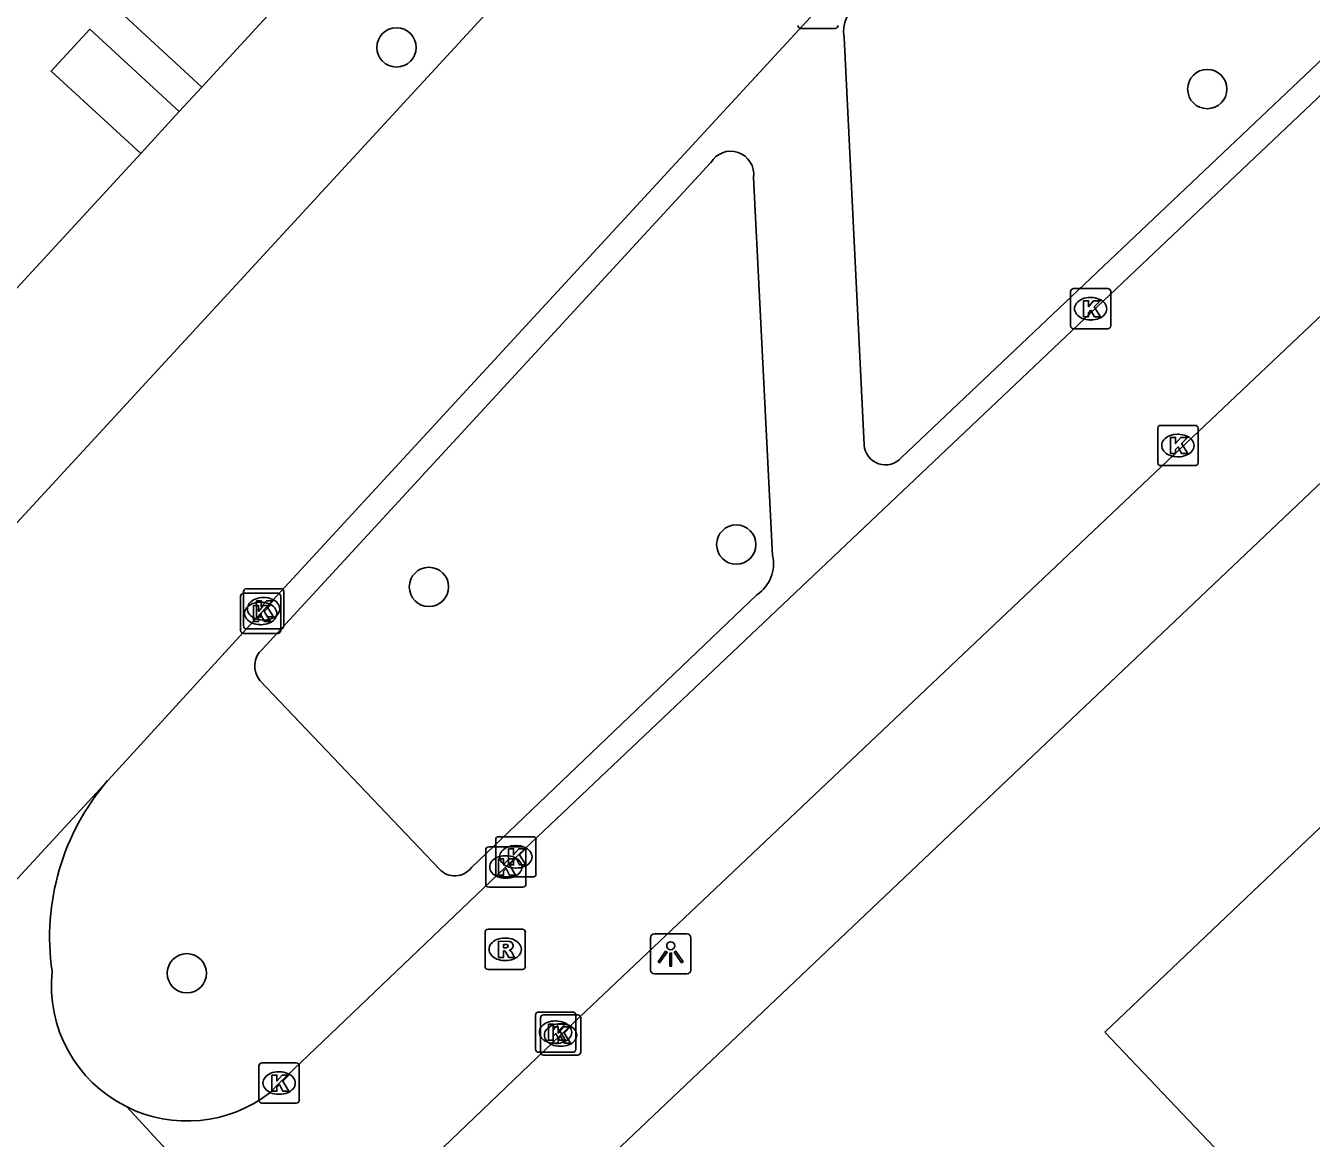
# Model space of a CAD drawing. Extents: x 162532 to 163264, y 381233 to 382042.
# Drawn here: x 163026.77 to 163058.72, y 381475.64 to 381503.3 of the extents above; entities that cross this region are included whole.
import ezdxf

# ---------------------------------------------------------------- set-up
doc = ezdxf.new("R2010")
doc.units = 0
for name, color, linetype in [('IMGEO_Boom', 7, 'Continuous'), ('IMGEO_Groenvoorziening', 7, 'Continuous'), ('IMGEO_Kolk', 7, 'Continuous'), ('IMGEO_Lichtpunt', 7, 'Continuous'), ('IMGEO_Muur', 7, 'Continuous'), ('IMGEO_Pand', 7, 'Continuous'), ('IMGEO_Rijbaan_lokaal_open', 7, 'Continuous'), ('IMGEO_Rioolput', 7, 'Continuous'), ('IMGEO_Voetpad_open', 7, 'Continuous')]:
    doc.layers.add(name, color=color, linetype=linetype)

msp = doc.modelspace()

# ---------------------------------------------------------------- linework, layer by layer
at = {"layer": 'IMGEO_Boom'}
for centre in [(163035.986, 381502.764), (163056.136, 381501.729), (163044.431, 381490.404), (163036.793, 381489.351), (163030.777, 381479.746)]:
    msp.add_circle(centre, 0.489, dxfattribs=at)
at = {"layer": 'IMGEO_Groenvoorziening'}
for points in [[(163031.15, 381501.779), (163028.908, 381503.843), (163034.179, 381509.571), (163036.416, 381507.512)], [(163030.587, 381501.168), (163028.362, 381503.216), (163027.404, 381502.175), (163029.631, 381500.126)]]:
    msp.add_lwpolyline(points, dxfattribs=at)
at = {"layer": 'IMGEO_Kolk'}
for p, q in [((163046.889, 381503.234), (163046.037, 381503.234)), ((163052.811, 381496.767), (163053.663, 381496.767)), ((163052.736, 381495.841), (163052.736, 381496.693)), ((163053.224, 381496.547), (163053.249, 381496.547)), ((163053.737, 381496.693), (163053.737, 381495.841)), ((163053.663, 381495.767), (163052.811, 381495.767)), ((163053.247, 381495.987), (163053.222, 381495.987)), ((163054.904, 381492.441), (163054.904, 381493.293)), ((163054.979, 381493.367), (163055.831, 381493.367)), ((163055.905, 381493.293), (163055.905, 381492.441)), ((163055.392, 381493.147), (163055.417, 381493.147)), ((163055.415, 381492.587), (163055.39, 381492.587)), ((163055.831, 381492.367), (163054.979, 381492.367)), ((163032.11, 381488.267), (163032.11, 381489.119)), ((163032.183, 381488.382), (163032.183, 381489.234)), ((163032.185, 381489.193), (163033.037, 381489.193)), ((163032.258, 381489.308), (163033.11, 381489.308)), ((163032.671, 381489.088), (163032.696, 381489.088)), ((163033.111, 381489.119), (163033.111, 381488.267)), ((163033.184, 381489.234), (163033.184, 381488.382)), ((163032.598, 381488.973), (163032.623, 381488.973)), ((163032.621, 381488.413), (163032.596, 381488.413)), ((163032.694, 381488.528), (163032.669, 381488.528)), ((163033.037, 381488.193), (163032.185, 381488.193)), ((163033.11, 381488.308), (163032.258, 381488.308)), ((163038.452, 381482.216), (163038.452, 381483.068)), ((163038.527, 381483.142), (163039.379, 381483.142)), ((163039.453, 381483.068), (163039.453, 381482.216)), ((163038.203, 381481.964), (163038.203, 381482.816)), ((163038.278, 381482.89), (163039.13, 381482.89)), ((163038.691, 381482.67), (163038.716, 381482.67)), ((163038.94, 381482.922), (163038.965, 381482.922)), ((163039.204, 381482.816), (163039.204, 381481.964)), ((163038.963, 381482.362), (163038.938, 381482.362)), ((163039.379, 381482.142), (163038.527, 381482.142)), ((163038.714, 381482.11), (163038.689, 381482.11)), ((163039.13, 381481.89), (163038.278, 381481.89)), ((163039.439, 381477.857), (163039.439, 381478.709)), ((163039.514, 381478.783), (163040.366, 381478.783)), ((163039.563, 381477.786), (163039.563, 381478.638)), ((163039.638, 381478.712), (163040.49, 381478.712)), ((163039.927, 381478.563), (163039.952, 381478.563)), ((163040.44, 381478.709), (163040.44, 381477.857)), ((163040.564, 381478.638), (163040.564, 381477.786)), ((163040.051, 381478.492), (163040.076, 381478.492)), ((163039.95, 381478.003), (163039.925, 381478.003)), ((163040.074, 381477.932), (163040.049, 381477.932)), ((163040.366, 381477.783), (163039.514, 381477.783)), ((163040.49, 381477.712), (163039.638, 381477.712)), ((163032.569, 381476.592), (163032.569, 381477.444)), ((163032.644, 381477.518), (163033.496, 381477.518)), ((163033.057, 381477.298), (163033.082, 381477.298)), ((163033.57, 381477.444), (163033.57, 381476.592)), ((163033.08, 381476.738), (163033.055, 381476.738)), ((163033.496, 381476.518), (163032.644, 381476.518))]:
    msp.add_line(p, q, dxfattribs=at)
for points in [[(163046.889, 381503.234), (163046.037, 381503.234)], [(163052.811, 381496.767), (163053.663, 381496.767)], [(163052.736, 381495.841), (163052.736, 381496.693)], [(163053.057, 381496.467), (163053.18, 381496.467), (163053.18, 381496.316), (163053.31, 381496.467), (163053.474, 381496.467), (163053.328, 381496.316), (163053.481, 381496.067), (163053.329, 381496.067), (163053.244, 381496.231), (163053.18, 381496.164), (163053.18, 381496.067), (163053.057, 381496.067), (163053.057, 381496.467)], [(163053.737, 381496.693), (163053.737, 381495.841)], [(163053.663, 381495.767), (163052.811, 381495.767)], [(163054.904, 381492.441), (163054.904, 381493.293)], [(163054.979, 381493.367), (163055.831, 381493.367)], [(163055.905, 381493.293), (163055.905, 381492.441)], [(163055.225, 381493.067), (163055.348, 381493.067), (163055.348, 381492.916), (163055.478, 381493.067), (163055.642, 381493.067), (163055.496, 381492.916), (163055.649, 381492.667), (163055.497, 381492.667), (163055.412, 381492.831), (163055.348, 381492.764), (163055.348, 381492.667), (163055.225, 381492.667), (163055.225, 381493.067)], [(163055.831, 381492.367), (163054.979, 381492.367)], [(163032.11, 381488.267), (163032.11, 381489.119)], [(163032.183, 381488.382), (163032.183, 381489.234)], [(163032.185, 381489.193), (163033.037, 381489.193)], [(163032.258, 381489.308), (163033.11, 381489.308)], [(163033.111, 381489.119), (163033.111, 381488.267)], [(163033.184, 381489.234), (163033.184, 381488.382)], [(163032.431, 381488.893), (163032.554, 381488.893), (163032.554, 381488.742), (163032.684, 381488.893), (163032.848, 381488.893), (163032.702, 381488.742), (163032.855, 381488.493), (163032.703, 381488.493), (163032.618, 381488.657), (163032.554, 381488.59), (163032.554, 381488.493), (163032.431, 381488.493), (163032.431, 381488.893)], [(163032.504, 381489.008), (163032.627, 381489.008), (163032.627, 381488.857), (163032.757, 381489.008), (163032.921, 381489.008), (163032.775, 381488.857), (163032.928, 381488.608), (163032.776, 381488.608), (163032.691, 381488.772), (163032.627, 381488.705), (163032.627, 381488.608), (163032.504, 381488.608), (163032.504, 381489.008)], [(163033.037, 381488.193), (163032.185, 381488.193)], [(163033.11, 381488.308), (163032.258, 381488.308)], [(163038.452, 381482.216), (163038.452, 381483.068)], [(163038.527, 381483.142), (163039.379, 381483.142)], [(163039.453, 381483.068), (163039.453, 381482.216)], [(163038.203, 381481.964), (163038.203, 381482.816)], [(163038.278, 381482.89), (163039.13, 381482.89)], [(163038.773, 381482.842), (163038.896, 381482.842), (163038.896, 381482.691), (163039.026, 381482.842), (163039.19, 381482.842), (163039.044, 381482.691), (163039.197, 381482.442), (163039.045, 381482.442), (163038.96, 381482.606), (163038.896, 381482.539), (163038.896, 381482.442), (163038.773, 381482.442), (163038.773, 381482.842)], [(163039.204, 381482.816), (163039.204, 381481.964)], [(163038.524, 381482.59), (163038.647, 381482.59), (163038.647, 381482.439), (163038.777, 381482.59), (163038.941, 381482.59), (163038.795, 381482.439), (163038.948, 381482.19), (163038.796, 381482.19), (163038.711, 381482.354), (163038.647, 381482.287), (163038.647, 381482.19), (163038.524, 381482.19), (163038.524, 381482.59)], [(163039.379, 381482.142), (163038.527, 381482.142)], [(163039.13, 381481.89), (163038.278, 381481.89)], [(163039.439, 381477.857), (163039.439, 381478.709)], [(163039.514, 381478.783), (163040.366, 381478.783)], [(163039.563, 381477.786), (163039.563, 381478.638)], [(163039.638, 381478.712), (163040.49, 381478.712)], [(163040.44, 381478.709), (163040.44, 381477.857)], [(163040.564, 381478.638), (163040.564, 381477.786)], [(163039.76, 381478.483), (163039.883, 381478.483), (163039.883, 381478.332), (163040.013, 381478.483), (163040.177, 381478.483), (163040.031, 381478.332), (163040.184, 381478.083), (163040.032, 381478.083), (163039.947, 381478.247), (163039.883, 381478.18), (163039.883, 381478.083), (163039.76, 381478.083), (163039.76, 381478.483)], [(163039.884, 381478.412), (163040.007, 381478.412), (163040.007, 381478.261), (163040.137, 381478.412), (163040.301, 381478.412), (163040.155, 381478.261), (163040.308, 381478.012), (163040.156, 381478.012), (163040.071, 381478.176), (163040.007, 381478.109), (163040.007, 381478.012), (163039.884, 381478.012), (163039.884, 381478.412)], [(163040.366, 381477.783), (163039.514, 381477.783)], [(163040.49, 381477.712), (163039.638, 381477.712)], [(163032.569, 381476.592), (163032.569, 381477.444)], [(163032.644, 381477.518), (163033.496, 381477.518)], [(163033.57, 381477.444), (163033.57, 381476.592)], [(163032.89, 381477.218), (163033.013, 381477.218), (163033.013, 381477.067), (163033.143, 381477.218), (163033.307, 381477.218), (163033.161, 381477.067), (163033.314, 381476.818), (163033.162, 381476.818), (163033.077, 381476.982), (163033.013, 381476.915), (163033.013, 381476.818), (163032.89, 381476.818), (163032.89, 381477.218)], [(163033.496, 381476.518), (163032.644, 381476.518)]]:
    msp.add_lwpolyline(points, dxfattribs=at)
for centre, start, end in [((163046.039, 381503.31), 181.552, 268.448), ((163046.039, 381503.31), 181.552, 268.448), ((163046.887, 381503.31), 271.552, 358.448), ((163046.887, 381503.31), 271.552, 358.448), ((163052.813, 381496.691), 91.552, 178.448), ((163052.813, 381496.691), 91.552, 178.448), ((163053.661, 381496.691), 1.552, 88.448), ((163053.661, 381496.691), 1.552, 88.448), ((163052.813, 381495.843), 181.552, 268.448), ((163052.813, 381495.843), 181.552, 268.448), ((163053.661, 381495.843), 271.552, 358.448), ((163053.661, 381495.843), 271.552, 358.448), ((163054.981, 381493.291), 91.552, 178.448), ((163054.981, 381493.291), 91.552, 178.448), ((163055.829, 381493.291), 1.552, 88.448), ((163055.829, 381493.291), 1.552, 88.448), ((163054.981, 381492.443), 181.552, 268.448), ((163054.981, 381492.443), 181.552, 268.448), ((163055.829, 381492.443), 271.552, 358.448), ((163055.829, 381492.443), 271.552, 358.448), ((163032.187, 381489.117), 91.552, 178.448), ((163032.187, 381489.117), 91.552, 178.448), ((163032.26, 381489.232), 91.552, 178.448), ((163032.26, 381489.232), 91.552, 178.448), ((163033.035, 381489.117), 1.552, 88.448), ((163033.035, 381489.117), 1.552, 88.448), ((163033.108, 381489.232), 1.552, 88.448), ((163033.108, 381489.232), 1.552, 88.448), ((163032.187, 381488.269), 181.552, 268.448), ((163032.187, 381488.269), 181.552, 268.448), ((163032.26, 381488.384), 181.552, 268.448), ((163032.26, 381488.384), 181.552, 268.448), ((163033.035, 381488.269), 271.552, 358.448), ((163033.035, 381488.269), 271.552, 358.448), ((163033.108, 381488.384), 271.552, 358.448), ((163033.108, 381488.384), 271.552, 358.448), ((163038.529, 381483.066), 91.552, 178.448), ((163038.529, 381483.066), 91.552, 178.448), ((163039.377, 381483.066), 1.552, 88.448), ((163039.377, 381483.066), 1.552, 88.448), ((163038.28, 381482.814), 91.552, 178.448), ((163038.28, 381482.814), 91.552, 178.448), ((163039.128, 381482.814), 1.552, 88.448), ((163039.128, 381482.814), 1.552, 88.448), ((163038.529, 381482.218), 181.552, 268.448), ((163038.529, 381482.218), 181.552, 268.448), ((163039.377, 381482.218), 271.552, 358.448), ((163039.377, 381482.218), 271.552, 358.448), ((163038.28, 381481.966), 181.552, 268.448), ((163038.28, 381481.966), 181.552, 268.448), ((163039.128, 381481.966), 271.552, 358.448), ((163039.128, 381481.966), 271.552, 358.448), ((163039.516, 381478.707), 91.552, 178.448), ((163039.516, 381478.707), 91.552, 178.448), ((163039.64, 381478.636), 91.552, 178.448), ((163039.64, 381478.636), 91.552, 178.448), ((163040.364, 381478.707), 1.552, 88.448), ((163040.364, 381478.707), 1.552, 88.448), ((163040.488, 381478.636), 1.552, 88.448), ((163040.488, 381478.636), 1.552, 88.448), ((163039.516, 381477.859), 181.552, 268.448), ((163039.516, 381477.859), 181.552, 268.448), ((163039.64, 381477.788), 181.552, 268.448), ((163039.64, 381477.788), 181.552, 268.448), ((163040.364, 381477.859), 271.552, 358.448), ((163040.364, 381477.859), 271.552, 358.448), ((163040.488, 381477.788), 271.552, 358.448), ((163040.488, 381477.788), 271.552, 358.448), ((163032.646, 381477.442), 91.552, 178.448), ((163032.646, 381477.442), 91.552, 178.448), ((163033.494, 381477.442), 1.552, 88.448), ((163033.494, 381477.442), 1.552, 88.448), ((163032.646, 381476.594), 181.552, 268.448), ((163032.646, 381476.594), 181.552, 268.448), ((163033.494, 381476.594), 271.552, 358.448), ((163033.494, 381476.594), 271.552, 358.448)]:
    msp.add_arc(centre, 0.0765, start, end, dxfattribs=at)
for centre, major_axis, ratio, start_param, end_param in [((163053.223, 381496.267), (-0.387, 0.002), 0.722429, 4.712389, 7.853982), ((163053.248, 381496.267), (-0.39, 0.002), 0.717154, 1.570796, 4.712389), ((163055.391, 381492.867), (-0.387, 0.002), 0.722429, 4.712389, 7.853982), ((163055.416, 381492.867), (-0.39, 0.002), 0.717154, 1.570796, 4.712389), ((163032.67, 381488.808), (-0.387, 0.002), 0.722429, 4.712389, 7.853982), ((163032.695, 381488.808), (-0.39, 0.002), 0.717154, 1.570796, 4.712389), ((163032.597, 381488.693), (-0.387, 0.002), 0.722429, 4.712389, 7.853982), ((163032.622, 381488.693), (-0.39, 0.002), 0.717154, 1.570796, 4.712389), ((163038.69, 381482.39), (-0.387, 0.002), 0.722429, 4.712389, 7.853982), ((163038.939, 381482.642), (-0.387, 0.002), 0.722429, 4.712389, 7.853982), ((163038.715, 381482.39), (-0.39, 0.002), 0.717154, 1.570796, 4.712389), ((163038.964, 381482.642), (-0.39, 0.002), 0.717154, 1.570796, 4.712389), ((163039.926, 381478.283), (-0.387, 0.002), 0.722429, 4.712389, 7.853982), ((163039.951, 381478.283), (-0.39, 0.002), 0.717154, 1.570796, 4.712389), ((163040.05, 381478.212), (-0.387, 0.002), 0.722429, 4.712389, 7.853982), ((163040.075, 381478.212), (-0.39, 0.002), 0.717154, 1.570796, 4.712389), ((163033.056, 381477.018), (-0.387, 0.002), 0.722429, 4.712389, 7.853982), ((163033.081, 381477.018), (-0.39, 0.002), 0.717154, 1.570796, 4.712389)]:
    msp.add_ellipse(centre, major_axis=major_axis, ratio=ratio, start_param=start_param, end_param=end_param, dxfattribs=at)
at = {"layer": 'IMGEO_Lichtpunt'}
for p, q in [((163042.301, 381480.634), (163042.301, 381479.827)), ((163042.301, 381480.634), (163042.301, 381479.827)), ((163043.203, 381480.729), (163042.395, 381480.729)), ((163043.203, 381480.729), (163042.395, 381480.729)), ((163043.297, 381479.827), (163043.297, 381480.634)), ((163043.297, 381479.827), (163043.297, 381480.634)), ((163042.395, 381479.733), (163043.203, 381479.733)), ((163042.395, 381479.733), (163043.203, 381479.733))]:
    msp.add_line(p, q, dxfattribs=at)
for points in [[(163042.675, 381480.298), (163042.714, 381480.27), (163042.526, 381480.008), (163042.488, 381480.035), (163042.675, 381480.298)], [(163042.777, 381480.25), (163042.824, 381480.25), (163042.824, 381479.928), (163042.777, 381479.928), (163042.777, 381480.25)], [(163042.887, 381480.27), (163042.925, 381480.297), (163043.112, 381480.035), (163043.073, 381480.007), (163042.887, 381480.27)]]:
    msp.add_lwpolyline(points, dxfattribs=at)
msp.add_circle((163042.8, 381480.432), 0.0994, dxfattribs=at)
for centre, start, end in [((163042.395, 381480.634), 90, 180), ((163042.395, 381480.634), 90, 180), ((163043.203, 381480.634), 0, 90), ((163043.203, 381480.634), 0, 90), ((163042.395, 381479.827), 180, 270), ((163042.395, 381479.827), 180, 270), ((163043.203, 381479.827), 270, 0), ((163043.203, 381479.827), 270, 360)]:
    msp.add_arc(centre, 0.0946, start, end, dxfattribs=at)
at = {"layer": 'IMGEO_Muur'}
msp.add_lwpolyline([(163040.612, 381474.54), (163083.008, 381514.758)], dxfattribs=at)
at = {"layer": 'IMGEO_Pand'}
msp.add_lwpolyline([(163053.591, 381478.28), (163075.131, 381498.769), (163074.296, 381499.646), (163079.786, 381504.898), (163080.623, 381504.017), (163086.476, 381509.584), (163093.785, 381501.901), (163087.912, 381496.318), (163089.362, 381494.794), (163083.848, 381489.55), (163082.305, 381491.172), (163060.792, 381470.71), (163053.591, 381478.28)], dxfattribs=at)
at = {"layer": 'IMGEO_Rijbaan_lokaal_open'}
for points in [[(163032.84, 381476.772), (163033.07, 381477.018), (163038.704, 381482.39), (163077.476, 381519.136)], [(163080.234, 381516.245), (163040.064, 381478.212), (163034.829, 381473.198)], [(163044.716, 381510.674), (163024.416, 381488.631), (163024.228, 381488.427)], [(163028.809, 381484.536), (163029.092, 381484.843), (163032.521, 381488.596), (163049.121, 381506.617)], [(163028.809, 381484.536), (163017.716, 381472.498)], [(163034.674, 381470.578), (163029.274, 381476.432)]]:
    msp.add_lwpolyline(points, dxfattribs=at)
for centre, radius, start, end in [((163033.343, 381480.642), 5.977, 139.3412, 188.1078), ((163030.786, 381479.452), 3.378, 174.1111, 243.4098), ((163030.785, 381479.45), 3.376, 243.4018, 307.491)]:
    msp.add_arc(centre, radius, start, end, dxfattribs=at)
at = {"layer": 'IMGEO_Rioolput'}
for p, q in [((163038.187, 381479.917), (163038.187, 381480.769)), ((163038.262, 381480.843), (163039.114, 381480.843)), ((163039.188, 381480.769), (163039.188, 381479.917)), ((163038.675, 381480.623), (163038.7, 381480.623)), ((163039.114, 381479.843), (163038.262, 381479.843)), ((163038.698, 381480.063), (163038.673, 381480.063))]:
    msp.add_line(p, q, dxfattribs=at)
for points in [[(163038.187, 381479.917), (163038.187, 381480.769)], [(163038.262, 381480.843), (163039.114, 381480.843)], [(163039.188, 381480.769), (163039.188, 381479.917)], [(163038.776, 381480.541), (163038.524, 381480.543), (163038.524, 381480.143)], [(163038.702, 381480.462), (163038.648, 381480.462), (163038.648, 381480.381)], [(163038.524, 381480.143), (163038.648, 381480.143), (163038.648, 381480.305), (163038.659, 381480.305)], [(163038.648, 381480.381), (163038.7, 381480.381)], [(163038.706, 381480.276), (163038.777, 381480.143), (163038.917, 381480.143), (163038.852, 381480.269)], [(163039.114, 381479.843), (163038.262, 381479.843)]]:
    msp.add_lwpolyline(points, dxfattribs=at)
for centre, radius, start, end in [((163038.264, 381480.767), 0.0765, 91.552, 178.448), ((163038.264, 381480.767), 0.0765, 91.552, 178.448), ((163039.112, 381480.767), 0.0765, 1.552, 88.448), ((163039.112, 381480.767), 0.0765, 1.552, 88.448), ((163038.708, 381480.366), 0.0964, 77.0061, 93.1865), ((163038.722, 381480.423), 0.0378, 276.6634, 79.6772), ((163038.775, 381480.431), 0.109, 350.3612, 89.416), ((163038.658, 381480.252), 0.0533, 26.0293, 88.6989), ((163038.684, 381480.57), 0.19, 274.7715, 282.9687), ((163038.773, 381480.431), 0.112, 277.5842, 350.9817), ((163038.757, 381480.216), 0.108, 29.5134, 73.7905), ((163038.264, 381479.919), 0.0765, 181.552, 268.448), ((163038.264, 381479.919), 0.0765, 181.552, 268.448), ((163039.112, 381479.919), 0.0765, 271.552, 358.448), ((163039.112, 381479.919), 0.0765, 271.552, 358.448)]:
    msp.add_arc(centre, radius, start, end, dxfattribs=at)
for centre, major_axis, ratio, start_param, end_param in [((163038.674, 381480.343), (-0.387, 0.002), 0.722429, 4.712389, 7.853982), ((163038.699, 381480.343), (-0.39, 0.002), 0.717154, 1.570796, 4.712389)]:
    msp.add_ellipse(centre, major_axis=major_axis, ratio=ratio, start_param=start_param, end_param=end_param, dxfattribs=at)
at = {"layer": 'IMGEO_Voetpad_open'}
for points in [[(163040.156, 381474.136), (163040.612, 381474.54), (163083.008, 381514.758)], [(163067.501, 381510.546), (163048.539, 381492.568)], [(163036.416, 381507.512), (163031.15, 381501.779)], [(163047.605, 381492.881), (163047.111, 381503.014)], [(163030.587, 381501.168), (163031.15, 381501.779)], [(163029.631, 381500.126), (163030.587, 381501.168)], [(163025.579, 381495.735), (163029.631, 381500.126)], [(163032.649, 381487.798), (163043.794, 381499.896)], [(163044.859, 381499.533), (163045.334, 381490.134)], [(163044.941, 381489.156), (163037.849, 381482.373)], [(163037.056, 381482.333), (163032.593, 381487.029)]]:
    msp.add_lwpolyline(points, dxfattribs=at)
for centre, radius, start, end in [((163047.887, 381503.167), 0.791, 119.6248, 191.1281), ((163044.291, 381499.61), 0.573, 352.2359, 150.1213), ((163048.138, 381492.922), 0.535, 184.3905, 318.5557), ((163044.441, 381489.925), 0.917, 303.046, 13.1695), ((163033.013, 381487.385), 0.551, 131.4111, 220.2588), ((163037.436, 381482.688), 0.52, 223.0967, 322.6786)]:
    msp.add_arc(centre, radius, start, end, dxfattribs=at)

doc.saveas('drawing.dxf')
